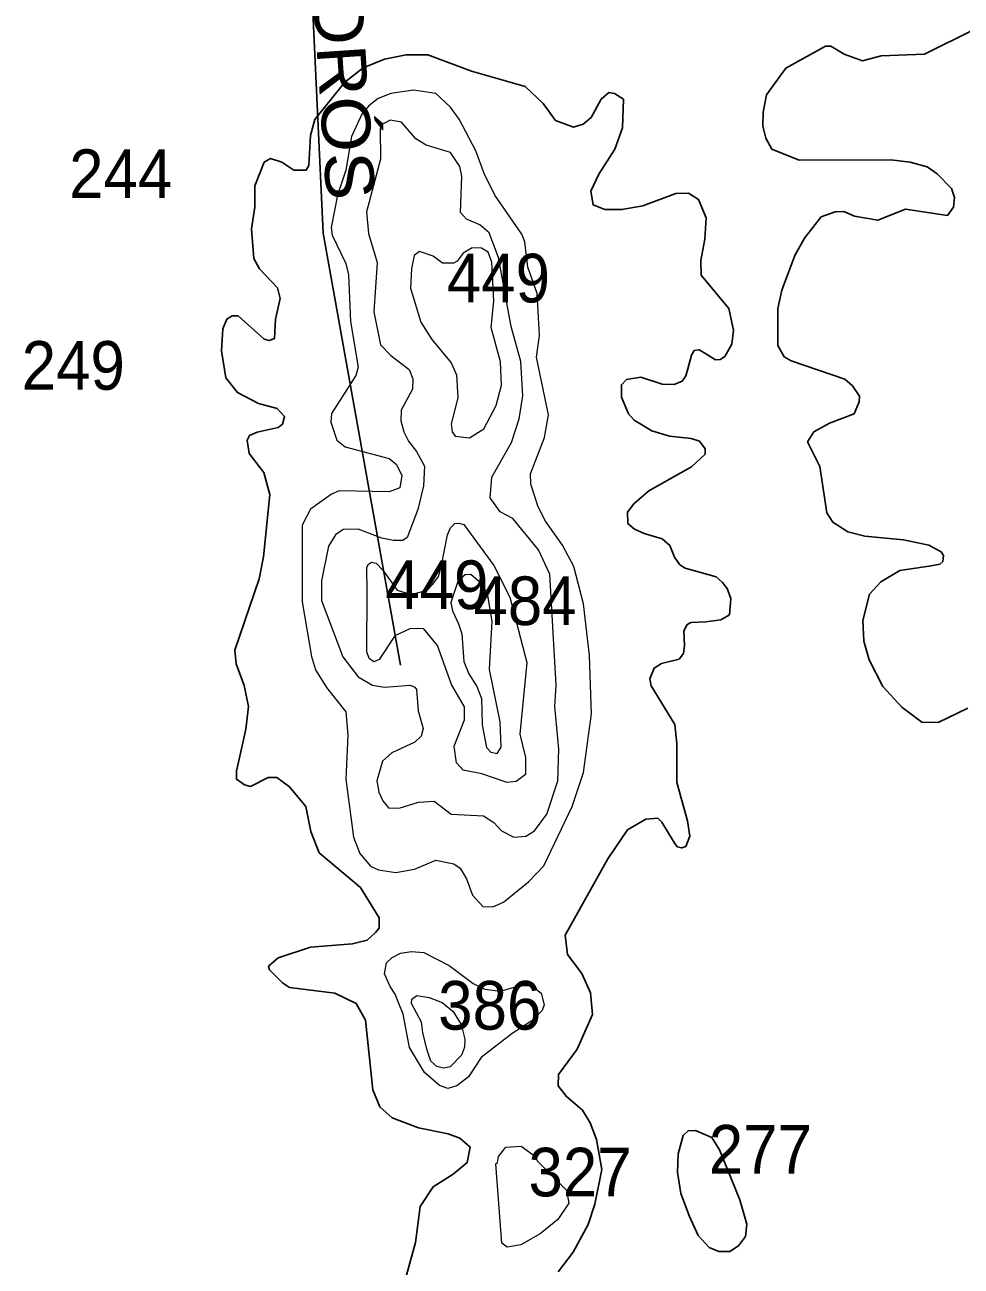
# Model space of a CAD drawing. Extents: x 499.9 to 555.3, y 9281.5 to 9336.8.
# Drawn here: x 507.596 to 510.675, y 9313.939 to 9318.021 of the extents above; entities that cross this region are included whole.
import ezdxf
from ezdxf.enums import TextEntityAlignment as Align

# ---------------------------------------------------------------- set-up
doc = ezdxf.new("R2010")
doc.units = 0
doc.header["$LTSCALE"] = 0.064
for name, color, linetype, lineweight in [('1', 7, 'Continuous', 25), ('2', 7, 'Continuous', 13), ('26', 7, 'Continuous', 25)]:
    doc.layers.add(name, color=color, linetype=linetype, lineweight=lineweight)
doc.layers.add('21', color=7, linetype='Continuous')

msp = doc.modelspace()

# ---------------------------------------------------------------- linework, layer by layer
at = {"layer": '1'}
for points in [[(510.6969, 9315.7743), (510.5991, 9315.7269), (510.546, 9315.7287), (510.4798, 9315.7776), (510.4177, 9315.8457), (510.3719, 9315.9329), (510.3543, 9315.9948), (510.351, 9316.0624), (510.3737, 9316.1489), (510.4105, 9316.1901), (510.4732, 9316.2268), (510.5758, 9316.2423), (510.6052, 9316.2476), (510.6145, 9316.2571), (510.6163, 9316.2761), (510.6091, 9316.2888), (510.5687, 9316.3106), (510.4857, 9316.3282), (510.3585, 9316.3398), (510.3025, 9316.3541), (510.2528, 9316.3854), (510.233, 9316.4165), (510.2106, 9316.5685), (510.17, 9316.6503), (510.1903, 9316.6825), (510.2419, 9316.7113), (510.323, 9316.7418), (510.3394, 9316.7811), (510.341, 9316.8002), (510.3174, 9316.8342), (510.2918, 9316.8565), (510.116, 9316.916), (510.0932, 9316.93), (510.0724, 9316.9673), (510.0725, 9317.0882), (510.0853, 9317.1486), (510.1281, 9317.2624), (510.1599, 9317.3197), (510.2141, 9317.3895), (510.261, 9317.4069), (510.2887, 9317.4072), (510.3242, 9317.3925), (510.4003, 9317.3787), (510.4918, 9317.415), (510.6301, 9317.3948), (510.6498, 9317.4217), (510.6529, 9317.4541), (510.6429, 9317.4827), (510.5961, 9317.5309), (510.5633, 9317.5539), (510.5076, 9317.5701), (510.4431, 9317.5775), (510.1424, 9317.576), (510.0519, 9317.6128), (510.0329, 9317.6486), (510.0231, 9317.6882), (510.0237, 9317.7344), (510.0347, 9317.7915), (510.0982, 9317.8786), (510.2292, 9317.951), (510.2464, 9317.951), (510.2904, 9317.9246), (510.3508, 9317.9026), (510.4122, 9317.9197), (510.5538, 9317.9246), (510.7135, 9318.0043)], [(509.598, 9316.4458), (509.6474, 9316.4889), (509.788, 9316.5676), (509.8326, 9316.609), (509.8335, 9316.6276), (509.8144, 9316.6518), (509.7866, 9316.6609), (509.7158, 9316.6689), (509.6577, 9316.6862), (509.5999, 9316.721), (509.5807, 9316.7422), (509.5582, 9316.7971), (509.5577, 9316.8377), (509.5743, 9316.8549), (509.6211, 9316.8626), (509.692, 9316.8393), (509.7307, 9316.8382), (509.7577, 9316.8497), (509.769, 9316.8666), (509.7765, 9316.8901), (509.7878, 9316.9352), (509.7972, 9316.9502), (509.8132, 9316.953), (509.8321, 9316.9422), (509.8667, 9316.9201), (509.8827, 9316.9211), (509.8977, 9316.9305), (509.9209, 9316.9714), (509.9258, 9317.0173), (509.9108, 9317.088), (509.8194, 9317.1981), (509.8193, 9317.2465), (509.832, 9317.3166), (509.8365, 9317.3866), (509.8106, 9317.4473), (509.7777, 9317.4674), (509.7367, 9317.4662), (509.6282, 9317.4264), (509.5591, 9317.4138), (509.5027, 9317.4138), (509.4644, 9317.429), (509.4574, 9317.4744), (509.4839, 9317.5306), (509.5358, 9317.6127), (509.5613, 9317.6827), (509.5647, 9317.7766), (509.5346, 9317.796), (509.5162, 9317.7984), (509.4916, 9317.7764), (509.4582, 9317.7165), (509.4315, 9317.6943), (509.3998, 9317.6847), (509.3414, 9317.7072), (509.2998, 9317.7628), (509.2406, 9317.8181), (509.0649, 9317.8689), (508.9216, 9317.9227), (508.8493, 9317.9229), (508.7784, 9317.9085), (508.7084, 9317.8798), (508.6485, 9317.8327), (508.5491, 9317.7104), (508.5351, 9317.6579), (508.5301, 9317.5584), (508.5208, 9317.5433), (508.4801, 9317.5431), (508.4409, 9317.5695), (508.4037, 9317.5818), (508.383, 9317.5697), (508.3522, 9317.4924), (508.3518, 9317.4216), (508.3408, 9317.3508), (508.3484, 9317.2529), (508.367, 9317.219), (508.4262, 9317.1563), (508.4358, 9317.1216), (508.4205, 9317.0532), (508.4168, 9316.9898), (508.3989, 9316.983), (508.3831, 9316.9878), (508.2974, 9317.064), (508.278, 9317.0645), (508.2598, 9317.0537), (508.2472, 9317.0212), (508.2426, 9316.9494), (508.2563, 9316.8605), (508.2951, 9316.8118), (508.3638, 9316.7759), (508.4257, 9316.7596), (508.4501, 9316.7333), (508.4432, 9316.7084), (508.4288, 9316.697), (508.3599, 9316.682), (508.3351, 9316.6706), (508.3268, 9316.6551)], [(508.3268, 9316.6551), (508.333, 9316.6114), (508.3818, 9316.5493), (508.401, 9316.4773), (508.3808, 9316.2715), (508.3661, 9316.1993)], [(509.6915, 9316.3308), (509.6329, 9316.3483), (509.6008, 9316.3634), (509.579, 9316.3817), (509.5777, 9316.4188), (509.598, 9316.4458)], [(509.3498, 9313.9202), (509.399, 9313.9855), (509.4483, 9314.0762), (509.4707, 9314.1431), (509.4934, 9314.2574), (509.4755, 9314.3554), (509.4546, 9314.4111), (509.4294, 9314.4518), (509.3769, 9314.4967), (509.3499, 9314.5326), (509.3503, 9314.5691), (509.4118, 9314.653), (509.4628, 9314.7671), (509.456, 9314.8377), (509.4272, 9314.9013), (509.3802, 9314.9644), (509.3724, 9315.0278), (509.5132, 9315.2787), (509.5781, 9315.3736), (509.6381, 9315.4091), (509.6773, 9315.4126), (509.6909, 9315.3989), (509.7313, 9315.3326), (509.7411, 9315.3185), (509.7562, 9315.3148), (509.7695, 9315.319), (509.7824, 9315.3534), (509.7746, 9315.4035), (509.74, 9315.53), (509.7397, 9315.6581), (509.7333, 9315.721), (509.6554, 9315.848), (509.6512, 9315.8705), (509.6655, 9315.9062), (509.6891, 9315.9214), (509.7474, 9315.935), (509.7616, 9315.9535), (509.7655, 9315.9804), (509.7632, 9316.0279), (509.7729, 9316.0481), (509.7864, 9316.0558), (509.8351, 9316.0577), (509.8841, 9316.0643), (509.9133, 9316.0812), (509.9177, 9316.1349), (509.9058, 9316.1682), (509.8896, 9316.1874), (509.8691, 9316.2066), (509.7671, 9316.2349), (509.7501, 9316.2453), (509.7322, 9316.2706), (509.7166, 9316.3093), (509.6915, 9316.3308)], [(508.3661, 9316.1993), (508.2867, 9315.9653), (508.2913, 9315.92), (508.3168, 9315.8491), (508.3309, 9315.78), (508.3231, 9315.7051), (508.2916, 9315.5667), (508.2915, 9315.5403), (508.3178, 9315.5217), (508.3375, 9315.5169), (508.3957, 9315.5462), (508.4242, 9315.5466), (508.4658, 9315.5154), (508.5203, 9315.4511), (508.5365, 9315.3686), (508.5637, 9315.2986), (508.6992, 9315.1847), (508.7606, 9315.0851), (508.7608, 9315.0504), (508.7491, 9315.0364), (508.7216, 9315.0113), (508.6733, 9314.9995), (508.5354, 9314.9884), (508.4286, 9314.9527), (508.3973, 9314.9256), (508.3999, 9314.914), (508.4436, 9314.871), (508.4666, 9314.8562), (508.6152, 9314.8369), (508.6858, 9314.8033), (508.7163, 9314.7483), (508.7404, 9314.5196), (508.7633, 9314.4633), (508.8043, 9314.4273), (508.8904, 9314.3937), (508.9877, 9314.3748), (509.026, 9314.36), (509.0607, 9314.3311), (509.0507, 9314.28), (509.0045, 9314.2417), (508.9384, 9314.2004), (508.8957, 9314.1359), (508.8803, 9314.0168), (508.8419, 9313.8778)]]:
    msp.add_lwpolyline(points, dxfattribs=at)
msp.add_lwpolyline([(509.8804, 9314.3214), (509.8555, 9314.362), (509.801, 9314.3854), (509.7775, 9314.3839), (509.7604, 9314.369), (509.7444, 9314.3087), (509.7418, 9314.2487), (509.7533, 9314.1786), (509.7815, 9314.1029), (509.8095, 9314.0397), (509.8458, 9314.0004), (509.8783, 9313.9871), (509.9146, 9313.9873), (509.9432, 9314.0065), (509.9655, 9314.037), (509.9701, 9314.0775), (509.9473, 9314.157)], close=True, dxfattribs=at)
at = {"layer": '2'}
for points in [[(509.2881, 9316.9998), (509.2801, 9317.1376), (509.2503, 9317.2246), (509.2403, 9317.3074), (509.2303, 9317.3333), (509.1417, 9317.4616), (509.1066, 9317.5323), (509.0788, 9317.6069), (509.0238, 9317.7107), (508.9959, 9317.7501), (508.9475, 9317.7951), (508.8738, 9317.8067), (508.7991, 9317.796), (508.7579, 9317.7787), (508.727, 9317.7552), (508.7056, 9317.7293), (508.6702, 9317.654), (508.6511, 9317.5434), (508.6242, 9317.461), (508.6036, 9317.3547), (508.607, 9317.3296), (508.6509, 9317.237), (508.6603, 9317.1996), (508.667, 9317.046), (508.6925, 9316.8961), (508.6847, 9316.8683), (508.6039, 9316.7431), (508.6018, 9316.7149), (508.6221, 9316.6554), (508.6494, 9316.6331), (508.7942, 9316.5953), (508.8184, 9316.5757), (508.8352, 9316.5392), (508.8285, 9316.4986), (508.7937, 9316.4857), (508.63, 9316.4889), (508.604, 9316.4781), (508.5355, 9316.4289), (508.5079, 9316.3759), (508.5079, 9316.1237), (508.5383, 9315.9443), (508.552, 9315.9004), (508.5877, 9315.8419), (508.6509, 9315.7623), (508.6575, 9315.685), (508.6511, 9315.5404), (508.6766, 9315.3495), (508.698, 9315.2959), (508.7321, 9315.2548), (508.7584, 9315.2427), (508.8159, 9315.2334), (508.877, 9315.2444), (508.9477, 9315.2746), (509.0062, 9315.2624), (509.027, 9315.2484), (509.0484, 9315.2132), (509.0684, 9315.1594), (509.1015, 9315.1218), (509.1349, 9315.1205), (509.1704, 9315.1367), (509.2526, 9315.2029), (509.3023, 9315.2562), (509.3955, 9315.4505), (509.433, 9315.5627), (509.4594, 9315.7561), (509.4531, 9315.9479), (509.4334, 9316.1178), (509.4008, 9316.2406), (509.364, 9316.3107), (509.3081, 9316.3889), (509.2839, 9316.4365), (509.2593, 9316.5105), (509.2592, 9316.5453), (509.3051, 9316.664), (509.3177, 9316.7387), (509.2785, 9316.9283)], [(509.3223, 9316.2153), (509.2845, 9316.2948), (509.2006, 9316.3978), (509.1592, 9316.4203), (509.1255, 9316.4659), (509.1317, 9316.5335), (509.1966, 9316.6474), (509.221, 9316.7253), (509.2335, 9316.8009), (509.2272, 9316.9148), (509.1955, 9317.0294), (509.1539, 9317.2563), (509.1233, 9317.3376), (509.0926, 9317.3635), (509.0485, 9317.3825), (509.0287, 9317.4043), (509.0325, 9317.5233), (509.0264, 9317.5552), (508.9956, 9317.6018), (508.9155, 9317.6254), (508.8813, 9317.647), (508.834, 9317.7015), (508.7977, 9317.7075), (508.7689, 9317.6924), (508.7646, 9317.6794), (508.7654, 9317.58), (508.7196, 9317.4065), (508.7261, 9317.3349), (508.7543, 9317.2402), (508.7436, 9317.0781), (508.7653, 9316.9692), (508.7996, 9316.9341), (508.8592, 9316.8882), (508.8722, 9316.8576), (508.8705, 9316.8233), (508.8329, 9316.7538), (508.8325, 9316.7189), (508.8424, 9316.6825), (508.8574, 9316.6528), (508.8837, 9316.6182), (508.8963, 9316.5966), (508.9101, 9316.5699), (508.9072, 9316.5049), (508.8879, 9316.4278), (508.8527, 9316.3352), (508.8394, 9316.3255), (508.8078, 9316.3251), (508.7696, 9316.3328), (508.6924, 9316.3631), (508.6421, 9316.3617), (508.6178, 9316.344), (508.5939, 9316.3074), (508.5715, 9316.1929), (508.5719, 9316.1282), (508.6415, 9315.9432), (508.692, 9315.8768), (508.7396, 9315.8495), (508.7783, 9315.8428), (508.8635, 9315.8496), (508.8786, 9315.843), (508.884, 9315.8358), (508.8894, 9315.7657), (508.9054, 9315.7073), (508.8989, 9315.6821), (508.8786, 9315.6622), (508.8029, 9315.6271), (508.7718, 9315.6001), (508.7531, 9315.5349), (508.7597, 9315.4984), (508.7726, 9315.4698), (508.792, 9315.4466), (508.8268, 9315.4452), (508.8899, 9315.4655), (508.9416, 9315.4686), (508.9981, 9315.4259), (509.1036, 9315.4205), (509.1378, 9315.3987), (509.1631, 9315.3713), (509.2042, 9315.3498), (509.2431, 9315.3528), (509.2718, 9315.3707), (509.3122, 9315.4258), (509.3482, 9315.5348), (509.3513, 9315.639), (509.3386, 9315.7799), (509.3432, 9315.8499)], [(509.1298, 9317.0261), (509.1376, 9317.1124), (509.1311, 9317.2406), (509.1193, 9317.2743), (509.0978, 9317.287), (509.0664, 9317.2884), (509.0372, 9317.2708), (509.0178, 9317.244), (509.0057, 9317.2371), (508.9695, 9317.2374), (508.9381, 9317.2605), (508.8937, 9317.2763), (508.8763, 9317.2629), (508.8669, 9317.2189), (508.8644, 9317.155), (508.8977, 9317.0434), (508.9346, 9316.9867), (508.9975, 9316.9097), (509.0155, 9316.8701), (509.0201, 9316.7946), (508.9982, 9316.7097), (509.0013, 9316.6825), (509.0109, 9316.6685), (509.0584, 9316.6627), (509.1048, 9316.6932), (509.146, 9316.7692), (509.163, 9316.8361), (509.1601, 9316.913)], [(508.7216, 9316.1583), (508.7202, 9316.2382), (508.7258, 9316.248), (508.7363, 9316.2541), (508.7511, 9316.2508), (508.7735, 9316.2284), (508.8206, 9316.1628), (508.8667, 9316.1485), (508.9191, 9316.1626), (508.9375, 9316.1821), (508.9557, 9316.2073), (508.9658, 9316.2431), (508.9862, 9316.3439), (508.9953, 9316.3669), (509.0095, 9316.3819), (509.023, 9316.3827), (509.039, 9316.3778), (509.138, 9316.2437), (509.1906, 9316.1388), (509.2464, 9315.9242), (509.2241, 9315.6885), (509.2422, 9315.6119), (509.2426, 9315.5566), (509.2116, 9315.5336), (509.1817, 9315.5293), (509.0991, 9315.558), (509.037, 9315.5706), (509.0157, 9315.5944), (509.0076, 9315.6496), (509.0418, 9315.7361), (509.042, 9315.7782), (508.9989, 9315.8525), (508.9529, 9315.9802), (508.9066, 9316.036), (508.8614, 9316.0353), (508.8129, 9316.0119), (508.7613, 9315.9338), (508.744, 9315.927), (508.728, 9315.9373), (508.7202, 9315.9593)], [(509.0824, 9315.846), (509.0979, 9315.806), (509.0998, 9315.719), (509.1139, 9315.645), (509.128, 9315.63), (509.1494, 9315.6254), (509.1618, 9315.6459), (509.1585, 9315.7298), (509.1237, 9315.9011), (509.133, 9316.0606), (509.1187, 9316.145), (509.103, 9316.1784), (509.063, 9316.2139), (509.044, 9316.213), (509.0213, 9316.1937), (508.9963, 9316.1219), (509.0019, 9316.0938), (509.0216, 9316.052), (509.0328, 9316.019), (509.0397, 9315.928), (509.0554, 9315.8874)], [(508.9104, 9314.5764), (508.8613, 9314.6584), (508.8398, 9314.7677), (508.8257, 9314.8034), (508.8136, 9314.8336), (508.7972, 9314.8592), (508.7786, 9314.9005), (508.7848, 9314.9364), (508.8034, 9314.9544), (508.8316, 9314.9683), (508.8675, 9314.9737), (508.9081, 9314.9706), (508.991, 9314.928), (509.0697, 9314.8689), (509.1087, 9314.85), (509.1597, 9314.8433), (509.2241, 9314.8622), (509.2636, 9314.8615), (509.2939, 9314.8368), (509.3031, 9314.7988), (509.2972, 9314.7803), (509.2631, 9314.7459), (509.1985, 9314.7048), (509.0959, 9314.6257), (509.0551, 9314.5623), (509.0168, 9314.5319), (508.9871, 9314.523), (508.959, 9314.5331)], [(508.9726, 9314.5903), (508.9503, 9314.5961), (508.9309, 9314.6136), (508.9183, 9314.6533), (508.9047, 9314.7076), (508.8999, 9314.7415), (508.8679, 9314.8035), (508.8686, 9314.8172), (508.8851, 9314.8289), (508.925, 9314.8225), (508.9679, 9314.8063), (509.0039, 9314.7765), (509.031, 9314.7335), (509.0424, 9314.6863), (509.042, 9314.6595), (509.0317, 9314.6329), (508.9945, 9314.5944)], [(509.1446, 9314.2759), (509.1506, 9314.2807), (509.153, 9314.2994), (509.1777, 9314.3302), (509.228, 9314.3339), (509.2748, 9314.3002), (509.2811, 9314.2854), (509.3772, 9314.1887), (509.3845, 9314.1461), (509.3488, 9314.093), (509.2902, 9314.0454), (509.2265, 9314.0092), (509.1822, 9314.0014), (509.1648, 9314.0147)]]:
    msp.add_lwpolyline(points, close=True, dxfattribs=at)
at = {"layer": '26'}
msp.add_lwpolyline([(508.17, 9321.0154), (508.2797, 9320.2153), (508.4177, 9319.5326), (508.5339, 9318.2543), (508.5765, 9317.3363), (508.8317, 9315.9155)], dxfattribs=at)

# ---------------------------------------------------------------- texts
at = {"layer": '21', "width": 0.95}
for s, p in [('244', (507.7416, 9317.4518)), ('449', (508.9837, 9317.1085)), ('249', (507.5856, 9316.8214)), ('449', (508.7811, 9316.1001)), ('484', (509.0711, 9316.0474)), ('386', (508.9552, 9314.717)), ('277', (509.8451, 9314.2436)), ('327', (509.2521, 9314.1687))]:
    msp.add_text(s, height=0.16, dxfattribs=at).set_placement(p)
at = {"layer": '26', "width": 1.1}
msp.add_text('SERRA DO ORÓS', height=0.16, rotation=273.814, dxfattribs=at).set_placement((508.5226, 9318.433), align=Align.CENTER)

doc.saveas('drawing.dxf')
